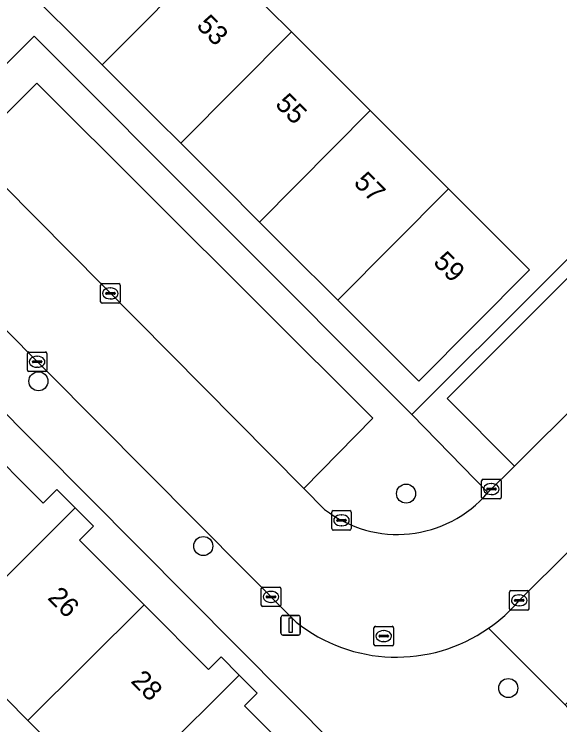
# Model space of a CAD drawing. Extents: x 159960 to 160866, y 382700 to 383354.
# Drawn here: x 160178.41 to 160206.38, y 383086.21 to 383122.64 of the extents above; entities that cross this region are included whole.
import ezdxf

# ---------------------------------------------------------------- set-up
doc = ezdxf.new("R2010")
doc.units = 0
for name, color, linetype in [('IMGEO_Boom', 7, 'Continuous'), ('IMGEO_Erf', 7, 'Continuous'), ('IMGEO_Kolk', 7, 'Continuous'), ('IMGEO_Lichtmast', 7, 'Continuous'), ('IMGEO_Pand', 7, 'Continuous'), ('IMGEO_Pand_nummerreeks', 7, 'Continuous'), ('IMGEO_Parkeervlak_open', 7, 'Continuous'), ('IMGEO_Rijbaan_lokaal_open', 7, 'Continuous'), ('IMGEO_Rioolput', 7, 'Continuous'), ('IMGEO_Voetpad_open', 7, 'Continuous')]:
    doc.layers.add(name, color=color, linetype=linetype)

msp = doc.modelspace()

# ---------------------------------------------------------------- linework, layer by layer
at = {"layer": 'IMGEO_Boom'}
for centre in [(160179.654, 383103.821), (160198.498, 383098.059), (160188.105, 383095.372), (160203.737, 383088.091)]:
    msp.add_circle(centre, 0.489, dxfattribs=at)
at = {"layer": 'IMGEO_Erf'}
for points in [[(160088.71, 383106.25), (160113.509, 383131.154), (160110.154, 383134.627), (160134.789, 383159.249), (160175.896, 383118.003), (160179.441, 383121.518), (160198.785, 383102.122), (160205.52, 383108.839), (160215.701, 383118.994)], [(160191.419, 383122.94), (160192.625, 383121.734), (160194.776, 383119.584), (160196.665, 383117.695), (160198.132, 383116.227), (160200.67, 383113.69), (160201.287, 383113.073), (160201.49, 383112.871), (160204.823, 383109.538), (160199.151, 383103.821), (160195.815, 383107.156), (160194.995, 383107.976), (160192.458, 383110.513), (160190.988, 383111.983), (160189.1, 383113.871), (160186.946, 383116.024), (160185.74, 383117.23), (160182.918, 383120.052), (160182.375, 383120.595), (160179.012, 383123.958)], [(160194.969, 383085.059), (160156.692, 383123.594)], [(160160.581, 383116.954), (160163.775, 383113.755), (160164.424, 383114.404), (160165.46, 383113.366), (160164.793, 383112.7), (160168.118, 383109.368), (160171.442, 383106.037), (160172.141, 383106.735), (160173.063, 383105.811), (160173.986, 383104.886), (160173.286, 383104.188), (160176.588, 383100.88), (160179.891, 383097.57), (160180.595, 383098.273), (160181.537, 383097.329), (160182.478, 383096.386), (160181.762, 383095.672), (160185.066, 383092.361), (160188.372, 383089.048), (160189.013, 383089.688), (160189.94, 383088.759), (160190.868, 383087.829), (160190.211, 383087.174), (160193.639, 383083.739)], [(160181.344, 383084.201), (160179.119, 383086.431), (160176.887, 383088.668), (160174.944, 383086.728), (160172.931, 383088.746), (160170.88, 383090.801), (160172.797, 383092.714), (160170.603, 383094.912), (160168.339, 383097.18), (160166.361, 383095.206), (160164.4, 383097.171), (160162.325, 383099.249), (160164.333, 383101.253), (160162.162, 383103.429), (160159.986, 383105.609)]]:
    msp.add_lwpolyline(points, dxfattribs=at)
at = {"layer": 'IMGEO_Kolk'}
for p, q in [((160182.842, 383107.9), (160182.842, 383108.752)), ((160182.917, 383108.826), (160183.769, 383108.826)), ((160183.843, 383108.752), (160183.843, 383107.9)), ((160183.101, 383108.32), (160183.101, 383108.332)), ((160183.144, 383108.369), (160183.542, 383108.369)), ((160183.33, 383108.606), (160183.355, 383108.606)), ((160183.585, 383108.332), (160183.585, 383108.32)), ((160183.539, 383108.283), (160183.141, 383108.283)), ((160183.353, 383108.046), (160183.328, 383108.046)), ((160183.769, 383107.826), (160182.917, 383107.826)), ((160179.088, 383104.395), (160179.088, 383105.247)), ((160179.163, 383105.321), (160180.015, 383105.321)), ((160179.576, 383105.101), (160179.601, 383105.101)), ((160180.089, 383105.247), (160180.089, 383104.395)), ((160179.347, 383104.815), (160179.347, 383104.827)), ((160179.785, 383104.778), (160179.387, 383104.778)), ((160179.39, 383104.864), (160179.788, 383104.864)), ((160179.831, 383104.827), (160179.831, 383104.815)), ((160179.599, 383104.541), (160179.574, 383104.541)), ((160180.015, 383104.321), (160179.163, 383104.321)), ((160202.371, 383097.868), (160202.371, 383098.72)), ((160202.446, 383098.794), (160203.298, 383098.794)), ((160202.859, 383098.574), (160202.884, 383098.574)), ((160203.372, 383098.72), (160203.372, 383097.868)), ((160202.63, 383098.288), (160202.63, 383098.3)), ((160203.068, 383098.251), (160202.67, 383098.251)), ((160202.673, 383098.337), (160203.071, 383098.337)), ((160203.114, 383098.3), (160203.114, 383098.288)), ((160203.298, 383097.794), (160202.446, 383097.794)), ((160202.882, 383098.014), (160202.857, 383098.014)), ((160194.687, 383096.264), (160194.687, 383097.116)), ((160194.762, 383097.19), (160195.614, 383097.19)), ((160195.688, 383097.116), (160195.688, 383096.264)), ((160194.946, 383096.684), (160194.946, 383096.696)), ((160194.989, 383096.733), (160195.387, 383096.733)), ((160195.175, 383096.97), (160195.2, 383096.97)), ((160195.43, 383096.696), (160195.43, 383096.684)), ((160195.384, 383096.647), (160194.986, 383096.647)), ((160195.198, 383096.41), (160195.173, 383096.41)), ((160195.614, 383096.19), (160194.762, 383096.19)), ((160191.075, 383092.34), (160191.075, 383093.192)), ((160191.15, 383093.266), (160192.002, 383093.266)), ((160191.563, 383093.046), (160191.588, 383093.046)), ((160192.076, 383093.192), (160192.076, 383092.34)), ((160203.872, 383093.087), (160204.724, 383093.087)), ((160191.334, 383092.76), (160191.334, 383092.772)), ((160191.772, 383092.723), (160191.374, 383092.723)), ((160191.377, 383092.809), (160191.775, 383092.809)), ((160191.818, 383092.772), (160191.818, 383092.76)), ((160203.797, 383092.161), (160203.797, 383093.013)), ((160204.285, 383092.867), (160204.31, 383092.867)), ((160204.798, 383093.013), (160204.798, 383092.161)), ((160191.586, 383092.486), (160191.561, 383092.486)), ((160204.056, 383092.581), (160204.056, 383092.593)), ((160204.494, 383092.544), (160204.096, 383092.544)), ((160204.099, 383092.63), (160204.497, 383092.63)), ((160204.308, 383092.307), (160204.283, 383092.307)), ((160204.54, 383092.593), (160204.54, 383092.581)), ((160192.002, 383092.266), (160191.15, 383092.266)), ((160204.724, 383092.087), (160203.872, 383092.087))]:
    msp.add_line(p, q, dxfattribs=at)
for points in [[(160182.842, 383107.9), (160182.842, 383108.752)], [(160182.917, 383108.826), (160183.769, 383108.826)], [(160183.843, 383108.752), (160183.843, 383107.9)], [(160183.769, 383107.826), (160182.917, 383107.826)], [(160179.088, 383104.395), (160179.088, 383105.247)], [(160179.163, 383105.321), (160180.015, 383105.321)], [(160180.089, 383105.247), (160180.089, 383104.395)], [(160180.015, 383104.321), (160179.163, 383104.321)], [(160202.371, 383097.868), (160202.371, 383098.72)], [(160202.446, 383098.794), (160203.298, 383098.794)], [(160203.372, 383098.72), (160203.372, 383097.868)], [(160203.298, 383097.794), (160202.446, 383097.794)], [(160194.687, 383096.264), (160194.687, 383097.116)], [(160194.762, 383097.19), (160195.614, 383097.19)], [(160195.688, 383097.116), (160195.688, 383096.264)], [(160195.614, 383096.19), (160194.762, 383096.19)], [(160191.075, 383092.34), (160191.075, 383093.192)], [(160191.15, 383093.266), (160192.002, 383093.266)], [(160192.076, 383093.192), (160192.076, 383092.34)], [(160203.872, 383093.087), (160204.724, 383093.087)], [(160203.797, 383092.161), (160203.797, 383093.013)], [(160204.798, 383093.013), (160204.798, 383092.161)], [(160192.002, 383092.266), (160191.15, 383092.266)], [(160204.724, 383092.087), (160203.872, 383092.087)]]:
    msp.add_lwpolyline(points, dxfattribs=at)
for centre, radius, start, end in [((160182.919, 383108.75), 0.0765, 91.552, 178.448), ((160182.919, 383108.75), 0.0765, 91.552, 178.448), ((160183.767, 383108.75), 0.0765, 1.552, 88.448), ((160183.767, 383108.75), 0.0765, 1.552, 88.448), ((160183.141, 383108.329), 0.0403, 85.8775, 175.7526), ((160183.546, 383108.331), 0.0386, 1.7309, 96.639), ((160183.138, 383108.319), 0.0366, 178.938, 274.7102), ((160183.542, 383108.326), 0.043, 264.8664, 352.4533), ((160182.919, 383107.902), 0.0765, 181.552, 268.448), ((160182.919, 383107.902), 0.0765, 181.552, 268.448), ((160183.767, 383107.902), 0.0765, 271.552, 358.448), ((160183.767, 383107.902), 0.0765, 271.552, 358.448), ((160179.165, 383105.245), 0.0765, 91.552, 178.448), ((160179.165, 383105.245), 0.0765, 91.552, 178.448), ((160180.013, 383105.245), 0.0765, 1.552, 88.448), ((160180.013, 383105.245), 0.0765, 1.552, 88.448), ((160179.387, 383104.824), 0.0403, 85.8775, 175.7526), ((160179.384, 383104.814), 0.0366, 178.938, 274.7102), ((160179.788, 383104.821), 0.043, 264.8664, 352.4533), ((160179.792, 383104.826), 0.0386, 1.7309, 96.639), ((160179.165, 383104.397), 0.0765, 181.552, 268.448), ((160179.165, 383104.397), 0.0765, 181.552, 268.448), ((160180.013, 383104.397), 0.0765, 271.552, 358.448), ((160180.013, 383104.397), 0.0765, 271.552, 358.448), ((160202.448, 383098.718), 0.0765, 91.552, 178.448), ((160202.448, 383098.718), 0.0765, 91.552, 178.448), ((160203.296, 383098.718), 0.0765, 1.552, 88.448), ((160203.296, 383098.718), 0.0765, 1.552, 88.448), ((160202.67, 383098.297), 0.0403, 85.8775, 175.7526), ((160202.667, 383098.287), 0.0366, 178.938, 274.7102), ((160203.071, 383098.294), 0.043, 264.8664, 352.4533), ((160203.075, 383098.299), 0.0386, 1.7309, 96.639), ((160202.448, 383097.87), 0.0765, 181.552, 268.448), ((160202.448, 383097.87), 0.0765, 181.552, 268.448), ((160203.296, 383097.87), 0.0765, 271.552, 358.448), ((160203.296, 383097.87), 0.0765, 271.552, 358.448), ((160194.764, 383097.114), 0.0765, 91.552, 178.448), ((160194.764, 383097.114), 0.0765, 91.552, 178.448), ((160195.612, 383097.114), 0.0765, 1.552, 88.448), ((160195.612, 383097.114), 0.0765, 1.552, 88.448), ((160194.986, 383096.693), 0.0403, 85.8775, 175.7526), ((160194.983, 383096.683), 0.0366, 178.938, 274.7102), ((160195.387, 383096.69), 0.043, 264.8664, 352.4533), ((160195.391, 383096.695), 0.0386, 1.7309, 96.639), ((160194.764, 383096.266), 0.0765, 181.552, 268.448), ((160194.764, 383096.266), 0.0765, 181.552, 268.448), ((160195.612, 383096.266), 0.0765, 271.552, 358.448), ((160195.612, 383096.266), 0.0765, 271.552, 358.448), ((160191.152, 383093.19), 0.0765, 91.552, 178.448), ((160191.152, 383093.19), 0.0765, 91.552, 178.448), ((160192, 383093.19), 0.0765, 1.552, 88.448), ((160192, 383093.19), 0.0765, 1.552, 88.448), ((160203.874, 383093.011), 0.0765, 91.552, 178.448), ((160203.874, 383093.011), 0.0765, 91.552, 178.448), ((160204.722, 383093.011), 0.0765, 1.552, 88.448), ((160204.722, 383093.011), 0.0765, 1.552, 88.448), ((160191.374, 383092.769), 0.0403, 85.8775, 175.7526), ((160191.371, 383092.759), 0.0366, 178.938, 274.7102), ((160191.775, 383092.766), 0.043, 264.8664, 352.4533), ((160191.779, 383092.771), 0.0386, 1.7309, 96.639), ((160191.152, 383092.342), 0.0765, 181.552, 268.448), ((160191.152, 383092.342), 0.0765, 181.552, 268.448), ((160192, 383092.342), 0.0765, 271.552, 358.448), ((160192, 383092.342), 0.0765, 271.552, 358.448), ((160204.096, 383092.59), 0.0403, 85.8775, 175.7526), ((160204.093, 383092.58), 0.0366, 178.938, 274.7102), ((160204.497, 383092.587), 0.043, 264.8664, 352.4533), ((160204.501, 383092.592), 0.0386, 1.7309, 96.639), ((160203.874, 383092.163), 0.0765, 181.552, 268.448), ((160203.874, 383092.163), 0.0765, 181.552, 268.448), ((160204.722, 383092.163), 0.0765, 271.552, 358.448), ((160204.722, 383092.163), 0.0765, 271.552, 358.448)]:
    msp.add_arc(centre, radius, start, end, dxfattribs=at)
for centre, major_axis, ratio, start_param, end_param in [((160183.329, 383108.326), (-0.387, 0.002), 0.722429, 4.712389, 7.853982), ((160183.354, 383108.326), (-0.39, 0.002), 0.717154, 1.570796, 4.712389), ((160179.575, 383104.821), (-0.387, 0.002), 0.722429, 4.712389, 7.853982), ((160179.6, 383104.821), (-0.39, 0.002), 0.717154, 1.570796, 4.712389), ((160202.858, 383098.294), (-0.387, 0.002), 0.722429, 4.712389, 7.853982), ((160202.883, 383098.294), (-0.39, 0.002), 0.717154, 1.570796, 4.712389), ((160195.174, 383096.69), (-0.387, 0.002), 0.722429, 4.712389, 7.853982), ((160195.199, 383096.69), (-0.39, 0.002), 0.717154, 1.570796, 4.712389), ((160191.562, 383092.766), (-0.387, 0.002), 0.722429, 4.712389, 7.853982), ((160191.587, 383092.766), (-0.39, 0.002), 0.717154, 1.570796, 4.712389), ((160204.284, 383092.587), (-0.387, 0.002), 0.722429, 4.712389, 7.853982), ((160204.309, 383092.587), (-0.39, 0.002), 0.717154, 1.570796, 4.712389)]:
    msp.add_ellipse(centre, major_axis=major_axis, ratio=ratio, start_param=start_param, end_param=end_param, dxfattribs=at)
at = {"layer": 'IMGEO_Lichtmast'}
for p, q in [((160192.086, 383090.912), (160192.086, 383091.712)), ((160192.086, 383091.712), (160192.086, 383090.912)), ((160192.186, 383091.812), (160192.976, 383091.812)), ((160192.976, 383091.812), (160192.186, 383091.812)), ((160193.076, 383091.712), (160193.076, 383090.912)), ((160193.076, 383090.912), (160193.076, 383091.712)), ((160192.976, 383090.812), (160192.186, 383090.812)), ((160192.186, 383090.812), (160192.976, 383090.812))]:
    msp.add_line(p, q, dxfattribs=at)
msp.add_lwpolyline([(160192.506, 383091.687), (160192.656, 383091.687), (160192.656, 383090.937), (160192.506, 383090.937), (160192.506, 383091.687)], dxfattribs=at)
for centre, start, end in [((160192.186, 383091.712), 90, 180), ((160192.186, 383091.712), 90, 180), ((160192.976, 383091.712), 0, 90), ((160192.976, 383091.712), 360, 90), ((160192.186, 383090.912), 180, 270), ((160192.186, 383090.912), 180, 270), ((160192.976, 383090.912), 270, 0), ((160192.976, 383090.912), 270, 0)]:
    msp.add_arc(centre, 0.1, start, end, dxfattribs=at)
at = {"layer": 'IMGEO_Pand'}
for points in [[(160188.599, 383125.76), (160188.063, 383126.296), (160184.551, 383129.807), (160178.862, 383124.108), (160179.012, 383123.958), (160182.375, 383120.595), (160182.918, 383120.052)], [(160182.918, 383120.052), (160185.74, 383117.23), (160186.946, 383116.024), (160192.625, 383121.734), (160191.419, 383122.94), (160188.599, 383125.76)], [(160186.946, 383116.024), (160189.1, 383113.871), (160190.988, 383111.983), (160196.665, 383117.695), (160194.776, 383119.584), (160192.625, 383121.734)], [(160196.665, 383117.695), (160190.988, 383111.983), (160192.458, 383110.513), (160194.995, 383107.976), (160200.67, 383113.69), (160198.132, 383116.227)], [(160200.67, 383113.69), (160194.995, 383107.976), (160195.815, 383107.156), (160199.151, 383103.821), (160204.823, 383109.538), (160201.49, 383112.871), (160201.287, 383113.073)], [(160170.603, 383094.912), (160172.797, 383092.714), (160170.88, 383090.801), (160172.931, 383088.746), (160181.537, 383097.329), (160180.595, 383098.273), (160179.891, 383097.57), (160176.588, 383100.88)], [(160179.119, 383086.431), (160185.066, 383092.361), (160181.762, 383095.672), (160182.478, 383096.386), (160181.537, 383097.329), (160172.931, 383088.746), (160174.944, 383086.728), (160176.887, 383088.668)], [(160179.119, 383086.431), (160181.344, 383084.201), (160179.431, 383082.292), (160181.439, 383080.28), (160189.94, 383088.759), (160189.013, 383089.688), (160188.372, 383089.048), (160185.066, 383092.361)], [(160189.94, 383088.759), (160181.439, 383080.28), (160183.451, 383078.263), (160185.313, 383080.121), (160187.659, 383077.771), (160189.117, 383079.226), (160193.639, 383083.739), (160190.211, 383087.174), (160190.868, 383087.829)]]:
    msp.add_lwpolyline(points, close=True, dxfattribs=at)
at = {"layer": 'IMGEO_Parkeervlak_open'}
for points in [[(160193.259, 383098.327), (160196.791, 383101.924), (160179.572, 383119.106), (160176.101, 383115.632)], [(160204.054, 383099.474), (160218.228, 383113.585), (160214.758, 383117.065), (160200.597, 383102.941)]]:
    msp.add_lwpolyline(points, close=True, dxfattribs=at)
msp.add_lwpolyline([(160202.72, 383091.156), (160206.651, 383087.23), (160213.4, 383093.953), (160209.554, 383097.808), (160204.296, 383092.583)], dxfattribs=at)
msp.add_arc((160197.979, 383097.976), 8.306, 304.806, 319.513, dxfattribs=at)
at = {"layer": 'IMGEO_Rijbaan_lokaal_open'}
for points in [[(160194.325, 383097.252), (160193.259, 383098.327), (160176.101, 383115.632), (160172.443, 383112.005), (160192.862, 383091.47)], [(160204.296, 383092.583), (160209.554, 383097.808), (160211.761, 383100), (160222.495, 383110.691), (160218.924, 383114.277), (160218.228, 383113.585), (160204.054, 383099.474), (160202.687, 383098.112)]]:
    msp.add_lwpolyline(points, dxfattribs=at)
for centre, radius, start, end in [((160198.058, 383102.037), 6.069, 232.0425, 319.7015), ((160197.979, 383097.976), 8.306, 304.806, 319.513), ((160198.002, 383097.945), 8.268, 231.557, 304.7943)]:
    msp.add_arc(centre, radius, start, end, dxfattribs=at)
at = {"layer": 'IMGEO_Rioolput'}
for p, q in [((160196.928, 383091.256), (160197.78, 383091.256)), ((160196.853, 383090.33), (160196.853, 383091.182)), ((160197.341, 383091.036), (160197.366, 383091.036)), ((160197.854, 383091.182), (160197.854, 383090.33)), ((160197.112, 383090.75), (160197.112, 383090.762)), ((160197.55, 383090.713), (160197.152, 383090.713)), ((160197.155, 383090.799), (160197.553, 383090.799)), ((160197.596, 383090.762), (160197.596, 383090.75)), ((160197.78, 383090.256), (160196.928, 383090.256)), ((160197.364, 383090.476), (160197.339, 383090.476))]:
    msp.add_line(p, q, dxfattribs=at)
for points in [[(160196.928, 383091.256), (160197.78, 383091.256)], [(160196.853, 383090.33), (160196.853, 383091.182)], [(160197.854, 383091.182), (160197.854, 383090.33)], [(160197.78, 383090.256), (160196.928, 383090.256)]]:
    msp.add_lwpolyline(points, dxfattribs=at)
for centre, radius, start, end in [((160196.93, 383091.18), 0.0765, 91.552, 178.448), ((160196.93, 383091.18), 0.0765, 91.552, 178.448), ((160197.778, 383091.18), 0.0765, 1.552, 88.448), ((160197.778, 383091.18), 0.0765, 1.552, 88.448), ((160197.152, 383090.759), 0.0403, 85.8775, 175.7526), ((160197.149, 383090.749), 0.0366, 178.938, 274.7102), ((160197.553, 383090.756), 0.043, 264.8664, 352.4533), ((160197.557, 383090.761), 0.0386, 1.7309, 96.639), ((160196.93, 383090.332), 0.0765, 181.552, 268.448), ((160196.93, 383090.332), 0.0765, 181.552, 268.448), ((160197.778, 383090.332), 0.0765, 271.552, 358.448), ((160197.778, 383090.332), 0.0765, 271.552, 358.448)]:
    msp.add_arc(centre, radius, start, end, dxfattribs=at)
for centre, major_axis, ratio, start_param, end_param in [((160197.34, 383090.756), (-0.387, 0.002), 0.722429, 4.712389, 7.853982), ((160197.365, 383090.756), (-0.39, 0.002), 0.717154, 1.570796, 4.712389)]:
    msp.add_ellipse(centre, major_axis=major_axis, ratio=ratio, start_param=start_param, end_param=end_param, dxfattribs=at)
at = {"layer": 'IMGEO_Voetpad_open'}
for points in [[(160202.687, 383098.112), (160198.785, 383102.122), (160179.441, 383121.518), (160175.896, 383118.003), (160134.789, 383159.249), (160110.154, 383134.627), (160113.509, 383131.154), (160088.71, 383106.25), (160089.517, 383104.741), (160113.809, 383129.294)], [(160113.809, 383129.294), (160115.778, 383131.258), (160112.417, 383134.711), (160134.765, 383157.073), (160138.232, 383153.621), (160149.012, 383142.818), (160172.279, 383119.487), (160174.165, 383117.585), (160176.101, 383115.632), (160179.572, 383119.106), (160196.791, 383101.924), (160193.259, 383098.327), (160194.325, 383097.252)], [(160139.666, 383143.663), (160133.857, 383137.828), (160136.802, 383137.991), (160152.788, 383121.908), (160153.894, 383120.795), (160155.273, 383122.171), (160156.692, 383123.594), (160194.969, 383085.059), (160201.244, 383078.716), (160208.109, 383085.586), (160206.651, 383087.23), (160202.72, 383091.156)], [(160192.862, 383091.47), (160172.443, 383112.005), (160170.504, 383113.955), (160152.883, 383131.675)]]:
    msp.add_lwpolyline(points, dxfattribs=at)
msp.add_lwpolyline([(160222.48, 383117.818), (160219.006, 383121.302), (160233.166, 383135.425), (160232.671, 383135.92), (160225.897, 383129.163), (160216.764, 383120.054), (160215.701, 383118.994), (160205.52, 383108.839), (160198.785, 383102.122), (160202.687, 383098.112), (160204.054, 383099.474), (160200.597, 383102.941), (160214.758, 383117.065), (160218.228, 383113.585), (160218.924, 383114.277), (160220.894, 383116.239)], close=True, dxfattribs=at)
for centre, radius, start, end in [((160198.058, 383102.037), 6.069, 232.0425, 319.7015), ((160198.002, 383097.945), 8.268, 231.557, 304.7943)]:
    msp.add_arc(centre, radius, start, end, dxfattribs=at)

# ---------------------------------------------------------------- texts
at = {"layer": 'IMGEO_Pand_nummerreeks'}
for s, rotation, p in [('53', 315.0026, (160187.711, 383122.01)), ('55', 315.0006, (160191.743, 383117.977)), ('57', 315.0026, (160195.766, 383113.955)), ('59', 315.0082, (160199.843, 383109.879)), ('26', 314.9508, (160180.076, 383092.682)), ('28', 314.9508, (160184.342, 383088.409))]:
    msp.add_text(s, height=1, rotation=rotation, dxfattribs=at).set_placement(p)

doc.saveas('drawing.dxf')
